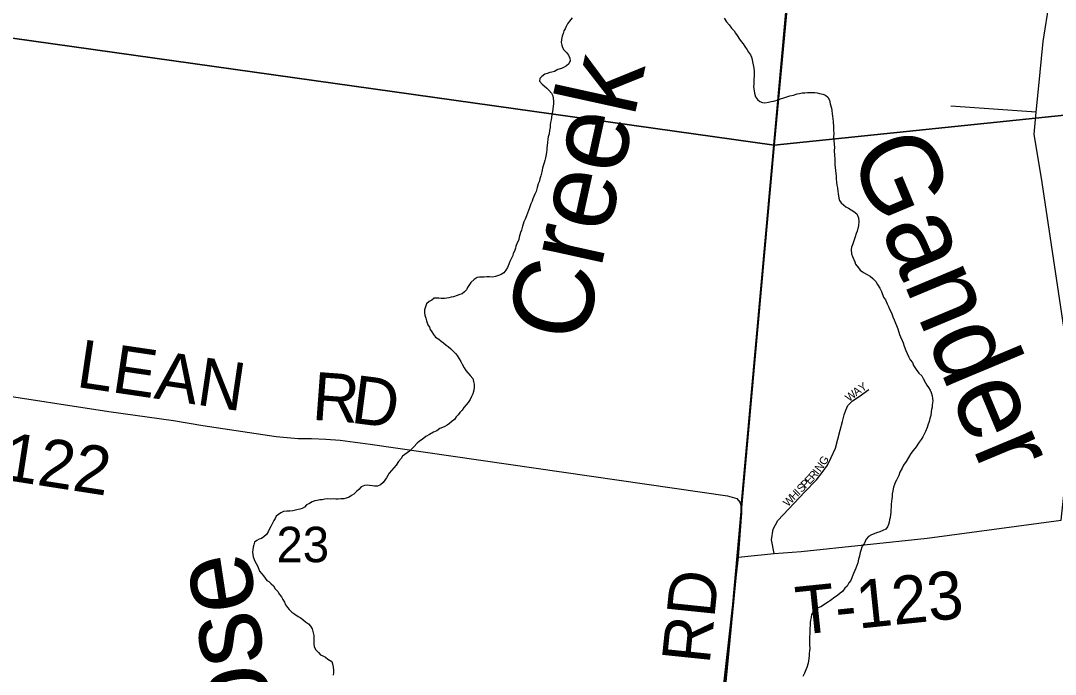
# Model space of a CAD drawing. Extents: x 0 to 1064, y 0 to 440.
# Drawn here: x 189.05 to 208.64, y 332.58 to 344.95 of the extents above; entities that cross this region are included whole.
import ezdxf

# ---------------------------------------------------------------- set-up
doc = ezdxf.new("R2010")
doc.units = 0
for name, color, linetype in [('GM_X_County_Road', 7, 'Continuous'), ('GM_X_County_Road_Text', 7, 'Continuous'), ('GM_X_Minor_River', 7, 'Continuous'), ('GM_X_Minor_River_Text', 7, 'Continuous'), ('GM_X_Section', 7, 'Continuous'), ('GM_X_Section_Text', 7, 'Continuous'), ('GM_X_Township', 7, 'Continuous'), ('GM_X_Township_Road', 7, 'Continuous'), ('GM_X_Township_Road_Text', 7, 'Continuous'), ('GM_X_Township_Subdivision', 7, 'Continuous'), ('GM_X_Township_Subdivision_Text', 7, 'Continuous')]:
    doc.layers.add(name, color=color, linetype=linetype)

msp = doc.modelspace()

# ---------------------------------------------------------------- linework, layer by layer
at = {"layer": 'GM_X_County_Road'}
for points in [[(186.28, 335.831), (186.38, 336.774), (186.473, 337.903), (186.488, 337.993), (186.515, 338.071), (186.554, 338.123), (186.615, 338.148), (186.688, 338.159), (186.831, 338.152), (188.428, 337.906), (190.722, 337.556), (191.945, 337.387), (192.505, 337.293), (193.892, 337.081), (194.307, 337.044), (194.556, 337.044), (194.829, 337.033), (195.103, 337.01), (195.669, 336.935), (202.433, 335.958), (202.607, 335.909), (202.666, 335.839), (202.69, 335.763)], [(202.69, 335.763), (202.693, 335.755), (202.695, 335.639), (202.632, 334.798)], [(193.256, 323.765), (193.346, 323.867), (193.379, 323.959), (193.632, 326.893), (193.679, 327.058), (193.736, 327.14), (193.82, 327.188), (193.911, 327.206), (194.006, 327.206), (194.686, 327.129), (195.499, 327.017), (195.93, 326.974), (196.062, 326.986), (196.202, 327.011), (196.664, 327.194), (198.745, 328.099), (200.017, 328.735), (201.846, 329.63), (202, 329.755), (202.075, 329.83), (202.165, 330.009), (202.197, 330.284), (202.632, 334.798)]]:
    msp.add_lwpolyline(points, dxfattribs=at)
at = {"layer": 'GM_X_Minor_River'}
for points in [[(199.491, 345.002), (199.441, 344.942), (199.403, 344.888), (199.378, 344.84), (199.359, 344.798), (199.334, 344.756), (199.321, 344.708), (199.301, 344.654), (199.288, 344.593), (199.287, 344.538), (199.298, 344.483), (199.309, 344.441), (199.332, 344.398), (199.386, 344.348), (199.421, 344.298), (199.45, 344.243), (199.455, 344.188), (199.43, 344.134), (199.386, 344.092), (199.331, 344.063), (199.288, 344.046), (199.221, 344.023), (199.159, 343.988), (199.111, 343.977), (199.068, 343.966), (199.019, 343.948), (198.976, 343.937), (198.921, 343.896), (198.883, 343.854), (198.876, 343.806), (198.924, 343.75), (198.965, 343.719), (199.013, 343.675), (199.054, 343.632), (199.102, 343.576), (199.125, 343.527), (199.136, 343.484), (199.141, 343.429), (199.14, 343.374), (199.133, 343.332), (199.126, 343.277), (199.118, 343.229), (199.111, 343.174), (199.104, 343.12), (199.097, 343.071), (199.084, 343.023), (199.077, 342.981), (199.075, 342.926), (199.062, 342.872), (199.055, 342.811), (199.041, 342.75), (199.034, 342.708)], [(202.373, 345), (202.414, 344.926), (202.462, 344.871), (202.509, 344.809), (202.556, 344.759), (202.586, 344.716), (202.615, 344.667), (202.662, 344.599), (202.691, 344.556), (202.727, 344.512), (202.762, 344.463), (202.803, 344.395), (202.833, 344.352), (202.868, 344.303), (202.885, 344.26), (202.903, 344.217), (202.908, 344.168), (202.919, 344.113)], [(202.919, 344.113), (202.929, 344.052), (202.94, 343.997), (202.939, 343.955), (202.938, 343.9), (202.931, 343.845), (202.93, 343.791), (202.929, 343.748), (202.928, 343.706), (202.933, 343.663), (202.943, 343.578), (202.966, 343.51), (203.001, 343.461), (203.043, 343.423), (203.097, 343.404), (203.14, 343.397), (203.207, 343.408), (203.261, 343.419), (203.304, 343.424), (203.396, 343.452), (203.439, 343.47), (203.5, 343.487), (203.555, 343.51), (203.61, 343.527), (203.683, 343.543), (203.75, 343.566), (203.793, 343.571), (203.848, 343.582), (203.896, 343.587), (203.945, 343.592), (204, 343.591), (204.084, 343.589), (204.133, 343.582), (204.175, 343.569), (204.236, 343.562), (204.29, 343.542), (204.331, 343.505), (204.366, 343.443), (204.377, 343.376), (204.4, 343.291), (204.405, 343.248), (204.415, 343.187), (204.421, 343.144), (204.431, 343.041), (204.44, 342.937), (204.439, 342.883), (204.444, 342.81), (204.442, 342.749), (204.447, 342.682), (204.452, 342.615), (204.456, 342.542), (204.455, 342.499), (204.459, 342.39), (204.464, 342.341), (204.467, 342.226), (204.477, 342.116), (204.482, 342.055), (204.487, 342.012), (204.492, 341.958), (204.497, 341.897), (204.501, 341.836), (204.512, 341.787), (204.523, 341.72), (204.528, 341.677), (204.539, 341.592), (204.556, 341.549), (204.585, 341.506), (204.627, 341.462), (204.674, 341.425), (204.723, 341.405), (204.776, 341.368), (204.824, 341.336), (204.878, 341.293), (204.913, 341.219), (204.917, 341.152), (204.91, 341.073), (204.889, 340.97), (204.87, 340.922), (204.85, 340.862), (204.837, 340.819), (204.818, 340.765), (204.798, 340.711), (204.779, 340.663), (204.772, 340.62), (204.783, 340.541), (204.8, 340.486), (204.84, 340.388), (204.857, 340.345), (204.91, 340.271), (204.946, 340.227), (205.005, 340.184), (205.065, 340.152), (205.131, 340.114), (205.185, 340.07), (205.238, 340.014), (205.274, 339.959), (205.315, 339.891), (205.35, 339.824), (205.384, 339.72), (205.425, 339.67), (205.454, 339.59)], [(199.034, 342.708), (199.027, 342.647), (199.02, 342.587), (199.013, 342.544), (199.012, 342.502), (199.005, 342.46), (198.998, 342.417), (198.99, 342.356), (198.977, 342.302), (198.964, 342.26), (198.944, 342.206), (198.931, 342.157), (198.918, 342.091), (198.898, 342.012), (198.878, 341.958), (198.871, 341.903), (198.852, 341.861), (198.832, 341.795), (198.812, 341.716), (198.787, 341.668), (198.768, 341.62), (198.749, 341.578), (198.736, 341.535), (198.71, 341.481), (198.684, 341.409), (198.665, 341.361), (198.646, 341.306), (198.626, 341.258), (198.601, 341.192), (198.581, 341.144), (198.568, 341.101), (198.555, 341.059), (198.536, 340.987), (198.516, 340.944), (198.49, 340.854), (198.483, 340.811), (198.445, 340.727), (198.426, 340.685), (198.419, 340.643), (198.399, 340.588), (198.374, 340.546), (198.367, 340.504), (198.336, 340.444), (198.316, 340.39), (198.297, 340.341), (198.271, 340.281), (198.24, 340.227), (198.202, 340.179), (198.147, 340.144), (198.098, 340.127), (198.043, 340.11), (197.982, 340.099), (197.928, 340.1), (197.879, 340.101), (197.824, 340.096), (197.782, 340.097), (197.739, 340.098), (197.697, 340.093), (197.641, 340.052), (197.573, 339.998), (197.548, 339.956), (197.511, 339.902), (197.492, 339.86), (197.454, 339.819), (197.411, 339.783), (197.368, 339.766), (197.313, 339.749), (197.246, 339.726), (197.203, 339.715), (197.16, 339.703), (197.118, 339.698), (197.075, 339.693), (197.015, 339.694), (196.972, 339.701), (196.924, 339.702), (196.881, 339.697), (196.838, 339.662), (196.783, 339.633), (196.733, 339.591), (196.714, 339.537), (196.7, 339.476), (196.699, 339.422), (196.704, 339.379), (196.721, 339.318), (196.738, 339.269), (196.761, 339.195), (196.79, 339.152), (196.808, 339.109), (196.837, 339.06), (196.866, 339.011), (196.908, 338.961), (196.967, 338.923), (197.015, 338.886), (197.057, 338.855), (197.105, 338.811), (197.146, 338.786), (197.194, 338.742), (197.236, 338.705), (197.283, 338.655), (197.319, 338.612), (197.354, 338.55)], [(205.454, 339.59), (205.483, 339.541), (205.5, 339.492), (205.524, 339.449), (205.541, 339.4), (205.564, 339.345), (205.587, 339.29), (205.616, 339.228), (205.633, 339.179), (205.656, 339.118), (205.69, 339.014), (205.707, 338.965), (205.742, 338.897), (205.759, 338.854), (205.776, 338.793), (205.811, 338.707), (205.834, 338.652), (205.863, 338.585), (205.892, 338.535), (205.933, 338.48), (205.956, 338.425), (206.003, 338.351), (206.056, 338.283), (206.11, 338.227), (206.139, 338.178), (206.18, 338.098), (206.209, 338.054), (206.239, 338.011), (206.268, 337.956), (206.285, 337.913), (206.308, 337.852), (206.313, 337.803), (206.318, 337.754), (206.31, 337.681), (206.309, 337.639), (206.296, 337.591), (206.289, 337.548), (206.282, 337.481), (206.262, 337.421), (206.249, 337.367), (206.223, 337.294), (206.21, 337.252), (206.178, 337.174), (206.153, 337.126), (206.133, 337.077), (206.096, 337.024), (206.058, 336.976), (206.033, 336.934), (206.002, 336.886), (205.946, 336.814), (205.902, 336.76), (205.858, 336.682), (205.814, 336.61), (205.764, 336.538), (205.738, 336.484), (205.694, 336.406), (205.674, 336.346), (205.655, 336.304), (205.63, 336.256), (205.605, 336.214), (205.592, 336.171), (205.578, 336.123), (205.565, 336.056), (205.551, 335.996), (205.55, 335.947), (205.543, 335.905), (205.536, 335.85), (205.529, 335.802), (205.528, 335.741), (205.527, 335.699), (205.526, 335.644), (205.519, 335.602), (205.511, 335.547), (205.498, 335.505), (205.491, 335.462), (205.478, 335.414), (205.459, 335.372), (205.428, 335.33), (205.372, 335.301), (205.317, 335.278), (205.256, 335.261), (205.207, 335.238), (205.158, 335.22), (205.103, 335.191), (205.059, 335.137), (205.021, 335.053), (204.984, 335.005), (204.951, 334.903), (204.938, 334.86), (204.931, 334.818), (204.912, 334.764), (204.898, 334.691), (204.879, 334.643), (204.859, 334.589), (204.846, 334.546), (204.821, 334.492), (204.795, 334.426), (204.769, 334.36), (204.732, 334.312), (204.7, 334.252), (204.657, 334.21)], [(197.354, 338.55), (197.383, 338.501), (197.412, 338.452), (197.447, 338.384), (197.482, 338.329), (197.518, 338.285), (197.565, 338.236), (197.613, 338.18), (197.624, 338.125), (197.635, 338.07), (197.639, 338.015), (197.632, 337.961), (197.612, 337.888), (197.587, 337.84), (197.562, 337.78), (197.524, 337.726), (197.486, 337.678), (197.443, 337.631), (197.411, 337.577), (197.368, 337.535), (197.337, 337.493), (197.299, 337.451), (197.268, 337.403), (197.219, 337.374), (197.169, 337.327), (197.126, 337.297), (197.083, 337.274), (197.04, 337.25), (196.991, 337.233), (196.93, 337.192), (196.868, 337.163), (196.795, 337.122), (196.721, 337.081), (196.653, 337.028), (196.604, 336.992), (196.56, 336.957), (196.498, 336.885), (196.455, 336.85), (196.411, 336.802), (196.368, 336.773), (196.325, 336.743), (196.282, 336.708), (196.257, 336.666), (196.207, 336.606), (196.163, 336.54), (196.119, 336.492), (196.076, 336.439), (196.032, 336.385), (195.976, 336.301), (195.95, 336.253), (195.913, 336.211), (195.864, 336.17), (195.808, 336.14), (195.754, 336.142), (195.711, 336.149), (195.657, 336.156), (195.615, 336.163), (195.56, 336.152), (195.499, 336.129), (195.455, 336.081), (195.412, 336.04), (195.362, 335.992), (195.319, 335.963), (195.27, 335.933), (195.215, 335.916), (195.172, 335.905), (195.117, 335.9), (195.063, 335.895), (195.02, 335.896), (194.972, 335.903), (194.917, 335.898), (194.862, 335.9), (194.814, 335.895), (194.759, 335.884), (194.716, 335.884), (194.668, 335.873), (194.625, 335.862), (194.57, 335.845), (194.521, 335.816), (194.466, 335.787), (194.428, 335.745), (194.385, 335.721), (194.336, 335.704), (194.281, 335.693), (194.208, 335.677), (194.147, 335.672), (194.093, 335.667), (194.032, 335.662), (193.977, 335.639), (193.934, 335.604), (193.89, 335.574), (193.871, 335.532), (193.846, 335.49), (193.808, 335.418), (193.789, 335.376), (193.764, 335.334), (193.738, 335.28), (193.707, 335.226), (193.657, 335.184), (193.614, 335.155), (193.571, 335.137)], [(193.571, 335.137), (193.522, 335.114), (193.479, 335.085), (193.466, 335.03), (193.453, 334.988), (193.446, 334.946), (193.445, 334.891), (193.455, 334.806), (193.484, 334.726), (193.513, 334.677), (193.542, 334.621), (193.577, 334.535), (193.618, 334.486), (193.653, 334.443), (193.683, 334.399), (193.712, 334.356), (193.754, 334.337), (193.796, 334.294), (193.837, 334.256), (193.873, 334.201), (193.92, 334.151), (193.955, 334.09), (193.991, 334.046), (194.014, 333.997), (194.049, 333.948), (194.066, 333.899), (194.102, 333.849), (194.137, 333.806), (194.185, 333.756), (194.244, 333.719), (194.304, 333.675), (194.346, 333.656), (194.394, 333.618), (194.448, 333.574), (194.501, 333.537), (194.537, 333.493), (194.572, 333.444), (194.589, 333.365), (194.606, 333.316), (194.605, 333.273), (194.604, 333.212), (194.602, 333.158), (194.607, 333.103), (194.643, 333.047), (194.69, 332.992), (194.732, 332.954), (194.774, 332.935), (194.821, 332.904), (194.869, 332.866), (194.941, 332.822), (194.958, 332.779), (194.969, 332.724), (194.974, 332.657), (194.973, 332.615), (194.966, 332.566)], [(204.657, 334.21), (204.607, 334.15), (204.564, 334.115), (204.514, 334.073), (204.465, 334.044), (204.385, 333.979), (204.342, 333.955), (204.292, 333.92), (204.249, 333.891), (204.2, 333.861), (204.133, 333.832), (204.09, 333.815), (204.052, 333.767), (204.021, 333.713), (204.014, 333.659), (204.006, 333.604), (203.999, 333.562), (203.998, 333.507), (203.991, 333.453), (203.99, 333.404), (203.989, 333.343), (203.988, 333.301), (203.986, 333.246), (203.986, 333.203), (203.984, 333.143), (203.989, 333.07), (203.982, 333.027), (203.981, 332.979), (203.98, 332.936), (203.972, 332.882), (203.958, 332.791), (203.932, 332.712), (203.913, 332.664), (203.888, 332.604), (203.856, 332.538)]]:
    msp.add_lwpolyline(points, dxfattribs=at)
at = {"layer": 'GM_X_Section'}
for points in [[(204.837, 358.818), (203.317, 342.596), (187.008, 344.881), (188.579, 361.283)], [(222.155, 361.074), (220.661, 344.384), (203.317, 342.596), (204.837, 358.818)], [(187.008, 344.881), (203.317, 342.596), (201.835, 326.137), (185.631, 328.553)], [(220.661, 344.384), (219.098, 327.846), (201.835, 326.137), (203.317, 342.596)]]:
    msp.add_lwpolyline(points, close=True, dxfattribs=at)
at = {"layer": 'GM_X_Township'}
for points in [[(203.722, 347.141), (202.693, 335.755), (202.695, 335.639), (202.632, 334.798), (202.075, 329.83), (201.215, 320.785), (201.099, 319.586), (200.333, 311.506), (199.764, 305.521), (199.388, 301.565), (198.877, 293.237), (187.261, 295.09), (182.432, 295.909), (172.793, 296.856), (149.277, 299.165)], [(227.814, 292.902), (215.892, 295.803), (207.617, 294.604), (202.589, 293.69), (202.449, 293.668), (198.877, 293.237), (199.388, 301.565), (199.764, 305.521), (200.333, 311.506), (201.099, 319.586), (201.215, 320.785), (202.075, 329.83), (202.632, 334.798), (202.695, 335.639), (202.693, 335.755), (203.722, 347.141)]]:
    msp.add_lwpolyline(points, dxfattribs=at)
at = {"layer": 'GM_X_Township_Road'}
for points in [[(208.32, 343.651), (208.408, 344.555), (208.525, 345.312)], [(208.75, 335.497), (208.925, 337.16), (209.004, 337.566), (208.938, 338.225), (208.392, 341.885), (208.236, 342.802), (208.277, 343.221), (208.32, 343.651), (208.32, 343.651)], [(208.277, 343.221), (206.659, 343.334)], [(202.632, 334.798), (203.316, 334.871), (203.827, 334.907), (206.214, 335.156), (208.75, 335.497)]]:
    msp.add_lwpolyline(points, dxfattribs=at)
at = {"layer": 'GM_X_Township_Subdivision'}
msp.add_lwpolyline([(203.316, 334.871), (203.265, 335.125), (203.298, 335.329), (203.384, 335.494), (203.895, 336.034), (204.117, 336.26), (204.246, 336.425), (204.328, 336.539), (204.393, 336.686), (204.475, 336.861), (204.567, 337.203), (204.611, 337.364), (204.644, 337.489), (204.67, 337.582), (204.71, 337.669), (204.797, 337.756), (204.923, 337.84), (205.111, 337.973)], dxfattribs=at)

# ---------------------------------------------------------------- texts
at = {"layer": 'GM_X_County_Road_Text'}
for s, height, rotation, p in [('LEAN', 0.9091, 351.598, (190.088, 338.023)), ('R', 0.909, 355.7498, (194.554, 337.4)), ('D', 0.909, 352.6066, (195.285, 337.346)), ('C-122', 0.9091, 351.1691, (187.407, 336.469)), ('RD', 0.9091, 84.0953, (202.092, 332.758))]:
    msp.add_text(s, height=height, rotation=rotation, dxfattribs=at).set_placement(p)
at = {"layer": 'GM_X_Minor_River_Text'}
for s, rotation, p in [('Creek', 77.5953, (199.721, 338.81)), ('Gander', 292.6699, (204.723, 342.483)), ('Goose', 98.6235, (194.247, 329.053))]:
    msp.add_text(s, height=1.5149, rotation=rotation, dxfattribs=at).set_placement(p)
at = {"layer": 'GM_X_Section_Text'}
msp.add_text('23', height=0.6697, rotation=0, dxfattribs=at).set_placement((193.896, 334.704))
at = {"layer": 'GM_X_Township_Road_Text'}
msp.add_text('T-123', height=0.9091, rotation=5.9128, dxfattribs=at).set_placement((203.771, 333.327))
at = {"layer": 'GM_X_Township_Subdivision_Text'}
for s, rotation, p in [('A', 35.8121, (204.87, 337.84)), ('Y', 33.787, (204.977, 337.917)), ('W', 39.487, (204.738, 337.731)), ('G', 59.8294, (204.282, 336.524)), ('I', 52.6287, (204.149, 336.347)), ('N', 52.9743, (204.19, 336.401)), ('P', 45.7931, (203.911, 336.087)), ('E', 45.8991, (203.986, 336.163)), ('R', 50.1623, (204.068, 336.249)), ('H', 45.7641, (203.697, 335.867)), ('I', 45.7416, (203.79, 335.962)), ('S', 45.7578, (203.836, 336.01)), ('W', 45.749, (203.576, 335.743))]:
    msp.add_text(s, height=0.152, rotation=rotation, dxfattribs=at).set_placement(p)

doc.saveas('drawing.dxf')
